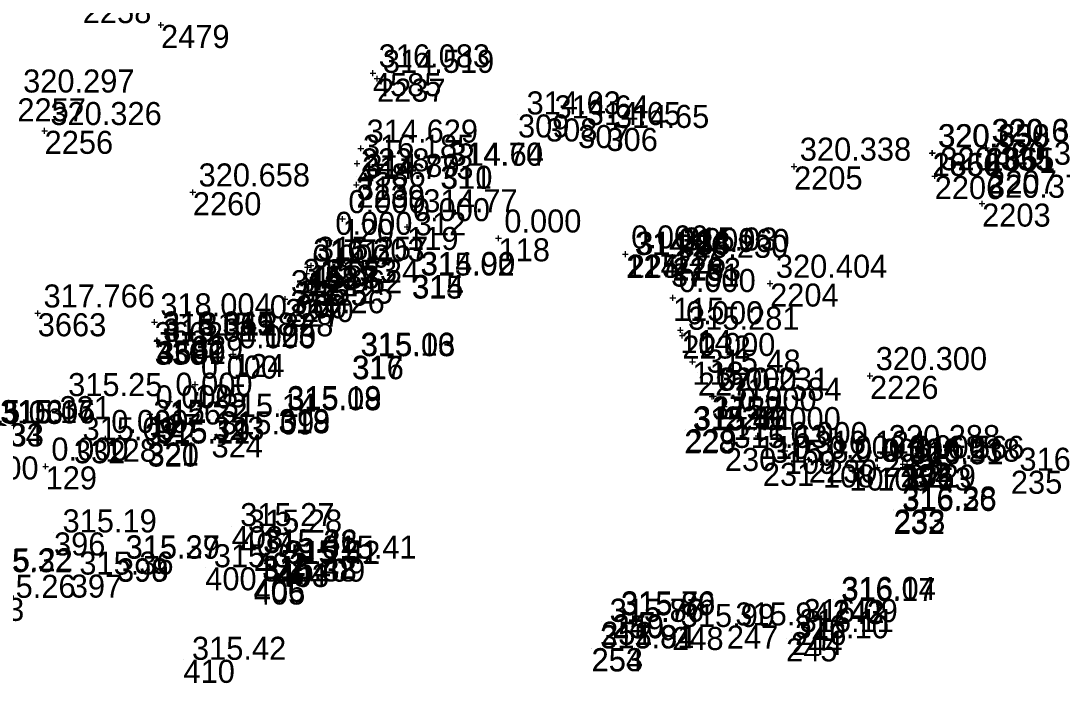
# Model space of a CAD drawing. Extents: x -829398 to -819400, y -1074439 to -1067977.
# Drawn here: x -821914.3 to -821860.1, y -1070393.3 to -1070358.8 of the extents above; entities that cross this region are included whole.
import ezdxf

# ---------------------------------------------------------------- set-up
doc = ezdxf.new("R2010")
doc.units = 0
for name, color, linetype in [('Vrstva 60', 7, 'Continuous'), ('Vrstva 61', 7, 'Continuous'), ('Čísla bodů_doměření_2012', 7, 'Continuous')]:
    doc.layers.add(name, color=color, linetype=linetype)

# ---------------------------------------------------------------- blocks, each defined once
blk = doc.blocks.new('BOD')
at = {"layer": 'Čísla bodů_doměření_2012'}
for p, q in [((-0.15, 0), (0.15, 0)), ((0, -0.15), (0, 0.15))]:
    blk.add_line(p, q, dxfattribs=at)

msp = doc.modelspace()

# ---------------------------------------------------------------- linework, layer by layer
at = {"layer": 'Vrstva 60'}
for p, q in [((-821888.456, -1070363.631), (-821888.456, -1070363.631)), ((-821887.001, -1070363.838), (-821887.001, -1070363.838)), ((-821885.324, -1070364.183), (-821885.324, -1070364.183)), ((-821883.849, -1070364.334), (-821883.849, -1070364.334)), ((-821892.502, -1070366.301), (-821892.502, -1070366.301)), ((-821892.464, -1070366.304), (-821892.464, -1070366.304)), ((-821896.849, -1070366.885), (-821896.849, -1070366.885)), ((-821893.831, -1070368.728), (-821893.831, -1070368.728)), ((-821882.817, -1070370.95), (-821882.817, -1070370.95)), ((-821882.739, -1070370.939), (-821882.739, -1070370.939)), ((-821880.3, -1070370.718), (-821880.3, -1070370.718)), ((-821893.983, -1070372.021), (-821893.983, -1070372.021)), ((-821893.959, -1070371.99), (-821893.959, -1070371.99)), ((-821900.106, -1070372.358), (-821900.106, -1070372.358)), ((-821898.959, -1070372.393), (-821898.959, -1070372.393)), ((-821900.326, -1070373.484), (-821900.326, -1070373.484)), ((-821900.75, -1070373.986), (-821900.75, -1070373.986)), ((-821905.441, -1070375.158), (-821905.441, -1070375.158)), ((-821907.381, -1070375.465), (-821907.381, -1070375.465)), ((-821897.106, -1070376.194), (-821897.106, -1070376.194)), ((-821897.078, -1070376.222), (-821897.078, -1070376.222)), ((-821879.086, -1070377.077), (-821879.086, -1070377.077)), ((-821912.332, -1070378.301), (-821912.332, -1070378.301)), ((-821900.929, -1070379.037), (-821900.929, -1070379.037)), ((-821900.919, -1070378.979), (-821900.919, -1070378.979)), ((-821907.894, -1070379.691), (-821907.894, -1070379.691)), ((-821904.336, -1070379.381), (-821904.336, -1070379.381)), ((-821879.798, -1070380.088), (-821879.798, -1070380.088)), ((-821879.738, -1070380.027), (-821879.738, -1070380.027)), ((-821911.582, -1070380.597), (-821911.582, -1070380.597)), ((-821907.753, -1070380.714), (-821907.753, -1070380.714)), ((-821907.751, -1070380.77), (-821907.751, -1070380.77)), ((-821904.418, -1070380.295), (-821904.418, -1070380.295)), ((-821877.683, -1070380.998), (-821877.683, -1070380.998)), ((-821875.703, -1070381.773), (-821875.703, -1070381.773)), ((-821868.532, -1070381.849), (-821868.532, -1070381.849)), ((-821862.788, -1070382.187), (-821862.788, -1070382.187)), ((-821868.895, -1070384.282), (-821868.895, -1070384.282)), ((-821868.877, -1070384.207), (-821868.877, -1070384.207)), ((-821903.37, -1070385.072), (-821903.37, -1070385.072)), ((-821912.622, -1070385.399), (-821912.622, -1070385.399)), ((-821902.968, -1070385.408), (-821902.968, -1070385.408)), ((-821909.339, -1070386.749), (-821909.339, -1070386.749)), ((-821902.173, -1070386.478), (-821902.173, -1070386.478)), ((-821902.159, -1070386.445), (-821902.159, -1070386.445)), ((-821909.338, -1070386.77), (-821909.338, -1070386.77)), ((-821904.745, -1070387.214), (-821904.745, -1070387.214)), ((-821901.085, -1070387.016), (-821901.085, -1070387.016)), ((-821900.977, -1070387.042), (-821900.977, -1070387.042)), ((-821899.09, -1070386.763), (-821899.09, -1070386.763)), ((-821911.748, -1070387.595), (-821911.748, -1070387.595)), ((-821902.232, -1070387.819), (-821902.232, -1070387.819)), ((-821902.213, -1070387.954), (-821902.213, -1070387.954)), ((-821872.049, -1070388.917), (-821872.049, -1070388.917)), ((-821872.07, -1070388.974), (-821872.07, -1070388.974)), ((-821883.538, -1070389.714), (-821883.538, -1070389.714)), ((-821883.535, -1070389.666), (-821883.535, -1070389.666)), ((-821884.131, -1070390.058), (-821884.131, -1070390.058)), ((-821884.125, -1070390.047), (-821884.125, -1070390.047)), ((-821880.426, -1070390.324), (-821880.426, -1070390.324)), ((-821877.58, -1070390.246), (-821877.58, -1070390.246)), ((-821874.031, -1070390.07), (-821874.031, -1070390.07)), ((-821874.496, -1070390.915), (-821874.496, -1070390.915)), ((-821874.235, -1070390.591), (-821874.235, -1070390.591)), ((-821884.625, -1070391.425), (-821884.625, -1070391.425)), ((-821884.621, -1070391.442), (-821884.621, -1070391.442)), ((-821905.881, -1070392.033), (-821905.881, -1070392.033))]:
    msp.add_line(p, q, dxfattribs=at)

# ---------------------------------------------------------------- block references
for p in [(-821907.049, -1070358.972), (-821907.049, -1070358.972), (-821896.012, -1070361.481), (-821896.012, -1070361.481), (-821895.795, -1070361.766), (-821895.795, -1070361.766), (-821913.111, -1070364.483), (-821913.111, -1070364.483), (-821896.639, -1070365.399), (-821896.639, -1070365.399), (-821866.889, -1070365.639), (-821866.889, -1070365.639), (-821866.861, -1070365.637), (-821866.861, -1070365.637), (-821864.096, -1070365.372), (-821864.096, -1070365.372), (-821864.056, -1070365.363), (-821864.056, -1070365.363), (-821896.835, -1070366.187), (-821896.835, -1070366.187), (-821874.08, -1070366.34), (-821874.08, -1070366.34), (-821866.755, -1070366.838), (-821866.755, -1070366.838), (-821863.968, -1070366.55), (-821863.968, -1070366.55), (-821896.873, -1070367.29), (-821896.873, -1070367.29), (-821905.39, -1070367.682), (-821905.39, -1070367.682), (-821864.286, -1070368.273), (-821864.286, -1070368.273), (-821897.59, -1070369.07), (-821894.23, -1070369.49), (-821889.47, -1070370.08), (-821898.27, -1070370.2), (-821882.86, -1070370.91), (-821880.411, -1070371.094), (-821880.411, -1070371.094), (-821880.41, -1070371.05), (-821899.423, -1070371.583), (-821899.423, -1070371.583), (-821899.232, -1070371.502), (-821899.232, -1070371.502), (-821880.484, -1070371.397), (-821880.484, -1070371.397), (-821899.46, -1070371.91), (-821875.326, -1070372.436), (-821875.326, -1070372.436), (-821900.585, -1070373.243), (-821900.585, -1070373.243), (-821880.39, -1070373.18), (-821913.468, -1070373.985), (-821913.468, -1070373.985), (-821907.386, -1070374.446), (-821907.386, -1070374.446), (-821901.68, -1070374.55), (-821880, -1070374.86), (-821907.273, -1070375.444), (-821907.273, -1070375.444), (-821907.249, -1070375.391), (-821907.249, -1070375.391), (-821907.245, -1070375.433), (-821907.245, -1070375.433), (-821879.899, -1070375.145), (-821879.899, -1070375.145), (-821903.29, -1070376.11), (-821879.37, -1070376.51), (-821870.125, -1070377.246), (-821870.125, -1070377.246), (-821905.27, -1070377.69), (-821906.6, -1070378.58), (-821878.349, -1070378.318), (-821878.349, -1070378.318), (-821878.26, -1070378.31), (-821907.63, -1070379.24), (-821877.706, -1070378.839), (-821877.706, -1070378.839), (-821877.22, -1070379.38), (-821875.96, -1070380.37), (-821909.94, -1070380.52), (-821874.56, -1070381.15), (-821869.448, -1070381.309), (-821869.448, -1070381.309), (-821913.06, -1070381.96), (-821873.31, -1070381.605), (-821873.31, -1070381.605), (-821872.57, -1070381.86), (-821871.2, -1070382.02), (-821869.74, -1070382.02), (-821868.41, -1070381.84), (-821868.41, -1070382.015), (-821868.41, -1070382.015), (-821868.182, -1070381.868), (-821868.182, -1070381.868)]:
    msp.add_blockref('BOD', p, dxfattribs=at)

# ---------------------------------------------------------------- texts
for s, p in [('2258', (-821911.124, -1070358.874)), ('2479', (-821907.049, -1070360.172)), ('4585', (-821896.012, -1070362.681)), ('2237', (-821895.795, -1070362.966)), ('2257', (-821914.529, -1070363.99)), ('309', (-821888.456, -1070364.831)), ('308', (-821887.001, -1070365.038)), ('2256', (-821913.111, -1070365.683)), ('307', (-821885.324, -1070365.383)), ('306', (-821883.849, -1070365.534)), ('2238', (-821896.639, -1070366.599)), ('2355', (-821864.096, -1070366.572)), ('1661', (-821864.056, -1070366.563)), ('2356', (-821866.861, -1070366.837)), ('1660', (-821866.889, -1070366.839)), ('4586', (-821896.835, -1070367.387)), ('311', (-821892.502, -1070367.501)), ('310', (-821892.464, -1070367.504)), ('2205', (-821874.08, -1070367.54)), ('2207', (-821863.968, -1070367.75)), ('313', (-821896.849, -1070368.085)), ('2206', (-821866.755, -1070368.038)), ('2260', (-821905.39, -1070368.882)), ('2239', (-821896.873, -1070368.49)), ('2203', (-821864.286, -1070369.473)), ('312', (-821893.831, -1070369.928)), ('120', (-821897.59, -1070370.27)), ('119', (-821894.23, -1070370.69)), ('121', (-821898.27, -1070371.4)), ('118', (-821889.47, -1070371.28)), ('117', (-821882.86, -1070372.11)), ('224', (-821882.817, -1070372.15)), ('225', (-821882.739, -1070372.139)), ('226', (-821880.3, -1070371.918)), ('4587', (-821899.423, -1070372.783)), ('4588', (-821899.232, -1070372.702)), ('3751', (-821880.484, -1070372.597)), ('2233', (-821880.411, -1070372.294)), ('116', (-821880.41, -1070372.25)), ('122', (-821899.46, -1070373.11)), ('315', (-821893.983, -1070373.221)), ('314', (-821893.959, -1070373.19)), ('326', (-821900.106, -1070373.558)), ('325', (-821898.959, -1070373.593)), ('2204', (-821875.326, -1070373.636)), ('115', (-821880.39, -1070374.38)), ('2240', (-821900.585, -1070374.443)), ('327', (-821900.326, -1070374.684)), ('3663', (-821913.468, -1070375.185)), ('328', (-821900.75, -1070375.186)), ('3662', (-821907.386, -1070375.646)), ('123', (-821901.68, -1070375.75)), ('329', (-821905.441, -1070376.358)), ('114', (-821880, -1070376.06)), ('2232', (-821879.899, -1070376.345)), ('330', (-821907.381, -1070376.665)), ('4590', (-821907.273, -1070376.644)), ('4589', (-821907.249, -1070376.591)), ('3661', (-821907.245, -1070376.633)), ('124', (-821903.29, -1070377.31)), ('317', (-821897.106, -1070377.394)), ('316', (-821897.078, -1070377.422)), ('113', (-821879.37, -1070377.71)), ('227', (-821879.086, -1070378.277)), ('2226', (-821870.125, -1070378.446)), ('125', (-821905.27, -1070378.89)), ('331', (-821912.332, -1070379.501)), ('126', (-821906.6, -1070379.78)), ('3752', (-821878.349, -1070379.518)), ('112', (-821878.26, -1070379.51)), ('318', (-821900.929, -1070380.237)), ('319', (-821900.919, -1070380.179)), ('2231', (-821877.706, -1070380.039)), ('334', (-821915.878, -1070380.909)), ('322', (-821907.894, -1070380.891)), ('127', (-821907.63, -1070380.44)), ('323', (-821904.336, -1070380.581)), ('111', (-821877.22, -1070380.58)), ('333', (-821915.824, -1070380.925)), ('228', (-821879.798, -1070381.288)), ('229', (-821879.738, -1070381.227)), ('332', (-821911.582, -1070381.797)), ('128', (-821909.94, -1070381.72)), ('321', (-821907.753, -1070381.914)), ('320', (-821907.751, -1070381.97)), ('324', (-821904.418, -1070381.495)), ('110', (-821875.96, -1070381.57)), ('230', (-821877.683, -1070382.198)), ('109', (-821874.56, -1070382.35)), ('2225', (-821869.448, -1070382.509)), ('231', (-821875.703, -1070382.973)), ('2230', (-821873.31, -1070382.805)), ('108', (-821872.57, -1070383.06)), ('234', (-821868.532, -1070383.049)), ('105', (-821868.41, -1070383.04)), ('2229', (-821868.182, -1070383.068)), ('129', (-821913.06, -1070383.16)), ('107', (-821871.2, -1070383.22)), ('106', (-821869.74, -1070383.22)), ('3753', (-821868.41, -1070383.215)), ('235', (-821862.788, -1070383.387)), ('232', (-821868.895, -1070385.482)), ('233', (-821868.877, -1070385.407)), ('408', (-821903.37, -1070386.272)), ('396', (-821912.622, -1070386.599)), ('407', (-821902.968, -1070386.608)), ('398', (-821909.339, -1070387.949)), ('399', (-821909.338, -1070387.97)), ('402', (-821902.173, -1070387.678)), ('401', (-821902.159, -1070387.645)), ('409', (-821899.09, -1070387.963)), ('400', (-821904.745, -1070388.414)), ('404', (-821901.085, -1070388.216)), ('403', (-821900.977, -1070388.242)), ('397', (-821911.748, -1070388.795)), ('406', (-821902.232, -1070389.019)), ('405', (-821902.213, -1070389.154)), ('393', (-821916.851, -1070390.006)), ('242', (-821872.049, -1070390.117)), ('243', (-821872.07, -1070390.174)), ('250', (-821883.538, -1070390.914)), ('249', (-821883.535, -1070390.866)), ('252', (-821884.131, -1070391.258)), ('251', (-821884.125, -1070391.247)), ('248', (-821880.426, -1070391.524)), ('247', (-821877.58, -1070391.446)), ('246', (-821874.031, -1070391.27)), ('245', (-821874.496, -1070392.115)), ('244', (-821874.235, -1070391.791)), ('253', (-821884.625, -1070392.625)), ('254', (-821884.621, -1070392.642)), ('410', (-821905.881, -1070393.233))]:
    msp.add_text(s, height=1.2, dxfattribs=at).set_placement(p)
at = {"layer": 'Vrstva 61'}
for s, p in [('316.083', (-821895.712, -1070361.181)), ('314.519', (-821895.495, -1070361.466)), ('320.297', (-821914.229, -1070362.49)), (' 314.63', (-821888.456, -1070363.631)), (' 314.64', (-821887.001, -1070363.838)), ('320.326', (-821912.811, -1070364.183)), (' 314.65', (-821885.324, -1070364.183)), (' 314.65', (-821883.849, -1070364.334)), ('314.629', (-821896.339, -1070365.099)), ('320.632', (-821863.796, -1070365.072)), ('320.360', (-821863.756, -1070365.063)), ('320.350', (-821866.589, -1070365.339)), ('320.638', (-821866.561, -1070365.337)), ('316.185', (-821896.535, -1070365.887)), ('320.338', (-821873.78, -1070366.04)), ('320.330', (-821863.668, -1070366.25)), (' 314.70', (-821892.502, -1070366.301)), (' 314.64', (-821892.464, -1070366.304)), ('320.335', (-821866.455, -1070366.538)), ('314.773', (-821896.573, -1070366.99)), (' 314.89', (-821896.849, -1070366.885)), ('320.658', (-821905.09, -1070367.382)), ('320.377', (-821863.986, -1070367.973)), ('0.000', (-821897.29, -1070368.77)), (' 314.77', (-821893.831, -1070368.728)), ('0.000', (-821893.93, -1070369.19)), ('0.000', (-821897.97, -1070369.9)), ('0.000', (-821889.17, -1070369.78)), ('0.000', (-821882.56, -1070370.61)), (' 314.84', (-821882.817, -1070370.95)), (' 314.88', (-821882.739, -1070370.939)), ('320.230', (-821880.184, -1070371.097)), ('314.960', (-821880.111, -1070370.794)), ('0.000', (-821880.11, -1070370.75)), (' 315.03', (-821880.3, -1070370.718)), ('0.000', (-821899.16, -1070371.61)), ('316.303', (-821899.123, -1070371.283)), ('315.257', (-821898.932, -1070371.202)), (' 315.02', (-821893.983, -1070372.021)), (' 314.90', (-821893.959, -1070371.99)), ('320.404', (-821875.026, -1070372.136)), (' 315.23', (-821900.106, -1070372.358)), (' 315.24', (-821898.959, -1070372.393)), ('314.962', (-821900.285, -1070372.943)), ('0.000', (-821880.09, -1070372.88)), ('317.766', (-821913.168, -1070373.685)), (' 315.25', (-821900.326, -1070373.484)), ('318.004', (-821907.086, -1070374.146)), ('0.000', (-821901.38, -1070374.25)), (' 315.26', (-821900.75, -1070373.986)), ('0.000', (-821879.7, -1070374.56)), ('315.281', (-821879.599, -1070374.845)), ('315.319', (-821906.973, -1070375.144)), ('316.345', (-821906.949, -1070375.091)), ('318.061', (-821906.945, -1070375.133)), (' 315.31', (-821907.381, -1070375.465)), (' 315.28', (-821905.441, -1070375.158)), ('0.000', (-821902.99, -1070375.81)), (' 315.16', (-821897.106, -1070376.194)), (' 315.03', (-821897.078, -1070376.222)), ('0.000', (-821879.07, -1070376.21)), (' 315.48', (-821879.086, -1070377.077)), ('320.300', (-821869.825, -1070376.946)), ('0.000', (-821904.97, -1070377.39)), ('320.231', (-821878.049, -1070378.018)), ('0.000', (-821877.96, -1070378.01)), (' 315.25', (-821912.332, -1070378.301)), ('0.000', (-821906.3, -1070378.28)), ('315.584', (-821877.406, -1070378.539)), ('0.000', (-821907.33, -1070378.94)), (' 315.08', (-821900.929, -1070379.037)), (' 315.19', (-821900.919, -1070378.979)), ('0.000', (-821876.92, -1070379.08)), (' 315.03', (-821917.513, -1070379.749)), (' 315.16', (-821917.503, -1070379.704)), (' 315.17', (-821915.878, -1070379.709)), (' 315.06', (-821915.824, -1070379.725)), (' 315.22', (-821907.894, -1070379.691)), (' 315.14', (-821904.336, -1070379.381)), ('0.000', (-821909.64, -1070380.22)), (' 315.09', (-821904.418, -1070380.295)), (' 315.46', (-821879.798, -1070380.088)), (' 315.57', (-821879.738, -1070380.027)), ('0.000', (-821875.66, -1070380.07)), (' 315.09', (-821911.582, -1070380.597)), (' 315.19', (-821907.753, -1070380.714)), (' 315.11', (-821907.751, -1070380.77)), ('0.000', (-821874.26, -1070380.85)), (' 315.63', (-821877.683, -1070380.998)), ('316.124', (-821873.01, -1070381.305)), ('320.288', (-821869.148, -1070381.009)), ('0.000', (-821912.76, -1070381.66)), (' 315.82', (-821875.703, -1070381.773)), ('0.000', (-821872.27, -1070381.56)), ('0.000', (-821870.9, -1070381.72)), ('0.000', (-821869.44, -1070381.72)), ('320.238', (-821868.11, -1070381.715)), ('0.000', (-821868.11, -1070381.54)), (' 316.51', (-821868.532, -1070381.849)), ('316.566', (-821867.882, -1070381.568)), (' 316.93', (-821862.788, -1070382.187)), ('0.000', (-821917.44, -1070382.64)), (' 316.26', (-821868.895, -1070384.282)), (' 316.38', (-821868.877, -1070384.207)), (' 315.27', (-821903.37, -1070385.072)), (' 315.19', (-821912.622, -1070385.399)), (' 315.28', (-821902.968, -1070385.408)), (' 315.27', (-821909.339, -1070386.749)), (' 315.39', (-821909.338, -1070386.77)), (' 315.42', (-821902.173, -1070386.478)), (' 315.36', (-821902.159, -1070386.445)), (' 315.41', (-821899.09, -1070386.763)), (' 315.22', (-821916.994, -1070387.422)), (' 315.35', (-821904.745, -1070387.214)), (' 315.51', (-821901.085, -1070387.016)), (' 315.42', (-821900.977, -1070387.042)), (' 315.32', (-821917.044, -1070387.471)), (' 315.36', (-821911.748, -1070387.595)), (' 315.42', (-821902.232, -1070387.819)), (' 315.38', (-821902.213, -1070387.954)), (' 315.26', (-821916.851, -1070388.806)), (' 316.17', (-821872.07, -1070388.974)), (' 316.04', (-821872.049, -1070388.917)), (' 315.87', (-821884.131, -1070390.058)), (' 315.76', (-821884.125, -1070390.047)), (' 315.89', (-821883.538, -1070389.714)), (' 315.76', (-821883.535, -1070389.666)), (' 316.09', (-821874.031, -1070390.07)), (' 315.99', (-821880.426, -1070390.324)), (' 315.94', (-821877.58, -1070390.246)), (' 316.11', (-821874.235, -1070390.591)), (' 316.10', (-821874.496, -1070390.915)), (' 315.81', (-821884.625, -1070391.425)), (' 315.94', (-821884.621, -1070391.442)), (' 315.42', (-821905.881, -1070392.033))]:
    msp.add_text(s, height=1.2, dxfattribs=at).set_placement(p)

doc.saveas('drawing.dxf')
